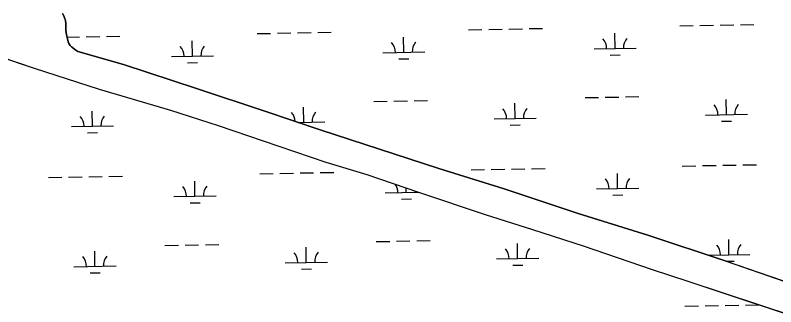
# Model space of a CAD drawing. Extents: x 3957609 to 3995875, y 234277 to 260273.
# Drawn here: x 3984742 to 3986548, y 241045 to 241737 of the extents above; entities that cross this region are included whole.
import ezdxf

# ---------------------------------------------------------------- set-up
doc = ezdxf.new("R2010")
doc.units = 0
doc.layers.add('V-TOPO-SHOR', color=7, linetype='Continuous')
doc.layers.add('V-WETL-SWMP', color=7, linetype='Continuous')

msp = doc.modelspace()

# ---------------------------------------------------------------- linework, layer by layer
at = {"layer": 'V-TOPO-SHOR'}
for points in [[(3986429.833, 241153.6), (3986243.778, 241214.594), (3986078.337, 241266.453), (3985902.483, 241324.68), (3985747.845, 241372.976), (3985465.565, 241464.655), (3985334.718, 241509.627), (3985172.07, 241562.895), (3984999.018, 241619.93), (3984890.8, 241651.178), (3984883.191, 241655.753), (3984877.783, 241660.134), (3984875.577, 241662.127), (3984872.37, 241665.512), (3984869.159, 241670.1), (3984867.346, 241674.091), (3984865.527, 241681.081), (3984864.309, 241687.475), (3984863.084, 241695.263), (3984862.265, 241702.057), (3984862.042, 241710.251), (3984861.62, 241717.443), (3984860.997, 241724.437), (3984858.98, 241730.827), (3984856.967, 241735.617), (3984853.754, 241740.805)], [(3984625.426, 241665.672), (3984787.079, 241611.599), (3984941.123, 241561.701), (3985110.556, 241511.65), (3985223.389, 241475.218), (3985330.423, 241439.169), (3985479.676, 241388.057), (3985576.894, 241359.172), (3985699.539, 241316.775), (3985857.589, 241264.092), (3985970.219, 241228.459), (3986090.053, 241189.448), (3986254.11, 241133.386), (3986339.135, 241105.464)], [(3986429.833, 241153.6), (3986561.094, 241107.784), (3986687.95, 241063.505)], [(3986339.135, 241105.464), (3986459.848, 241065.676), (3988435.924, 240414.333)]]:
    msp.add_lwpolyline(points, dxfattribs=at)
at = {"layer": 'V-WETL-SWMP'}
for p, q in [((3986463.85, 241714.322), (3986495.845, 241714.904)), ((3985460.2, 241696.072), (3985492.195, 241696.654)), ((3985818.049, 241702.579), (3985850.044, 241703.161)), ((3985866.041, 241703.452), (3985898.036, 241704.034)), ((3985914.033, 241704.324), (3985946.028, 241704.906)), ((3985962.025, 241705.197), (3985994.02, 241705.779)), ((3986319.874, 241711.704), (3986351.869, 241712.286)), ((3986367.866, 241712.576), (3986399.861, 241713.158)), ((3986415.858, 241713.449), (3986447.853, 241714.031)), ((3984864.733, 241685.245), (3984894.386, 241685.784)), ((3984910.383, 241686.075), (3984942.378, 241686.657)), ((3984958.375, 241686.948), (3984990.37, 241687.529)), ((3985316.224, 241693.454), (3985348.219, 241694.036)), ((3985364.216, 241694.327), (3985396.211, 241694.909)), ((3985412.208, 241695.2), (3985444.203, 241695.781)), ((3985664.405, 241649.035), (3985663.751, 241685.029)), ((3986166.23, 241658.16), (3986165.576, 241694.154)), ((3984625.426, 241665.671), (3984787.078, 241611.599)), ((3985162.58, 241639.91), (3985161.926, 241675.904)), ((3985614.413, 241648.126), (3985714.397, 241649.944)), ((3986116.239, 241657.251), (3986216.222, 241659.069)), ((3986154.513, 241642.513), (3986178.509, 241642.949)), ((3985112.588, 241639.001), (3985212.572, 241640.819)), ((3985150.863, 241624.264), (3985174.859, 241624.7)), ((3985652.688, 241633.388), (3985676.684, 241633.825)), ((3984787.078, 241611.599), (3984941.123, 241561.702)), ((3984941.123, 241561.702), (3985110.557, 241511.651)), ((3985689.092, 241534.033), (3985721.087, 241534.615)), ((3986094.933, 241541.412), (3986126.928, 241541.994)), ((3986142.925, 241542.285), (3986174.92, 241542.867)), ((3986190.917, 241543.158), (3986222.912, 241543.739)), ((3986430.566, 241501.077), (3986429.911, 241537.071)), ((3985426.916, 241482.828), (3985426.261, 241518.822)), ((3985593.108, 241532.288), (3985625.103, 241532.869)), ((3985641.1, 241533.16), (3985673.095, 241533.742)), ((3985928.741, 241491.953), (3985928.086, 241527.947)), ((3984925.09, 241473.703), (3984924.436, 241509.697)), ((3985110.557, 241511.651), (3985223.389, 241475.219)), ((3986380.574, 241500.168), (3986480.557, 241501.986)), ((3985413.404, 241482.582), (3985476.907, 241483.737)), ((3985878.749, 241491.044), (3985978.732, 241492.862)), ((3986418.848, 241485.431), (3986442.844, 241485.867)), ((3984875.099, 241472.794), (3984975.082, 241474.612)), ((3985223.389, 241475.219), (3985330.424, 241439.169)), ((3985917.023, 241476.306), (3985941.019, 241476.742)), ((3984913.373, 241458.057), (3984937.369, 241458.493)), ((3985330.424, 241439.169), (3985479.675, 241388.058)), ((3985479.675, 241388.058), (3985576.895, 241359.173)), ((3985872.089, 241370.832), (3985904.084, 241371.413)), ((3985920.081, 241371.704), (3985952.076, 241372.286)), ((3985968.073, 241372.577), (3986000.068, 241373.159)), ((3986325.922, 241379.084), (3986357.917, 241379.666)), ((3986373.914, 241379.956), (3986405.909, 241380.538)), ((3986421.906, 241380.829), (3986453.901, 241381.411)), ((3986469.898, 241381.702), (3986501.893, 241382.284)), ((3984916.431, 241353.455), (3984948.426, 241354.037)), ((3984964.423, 241354.328), (3984996.418, 241354.909)), ((3985322.272, 241360.834), (3985354.267, 241361.416)), ((3985370.264, 241361.707), (3985402.259, 241362.289)), ((3985418.256, 241362.58), (3985450.251, 241363.161)), ((3985466.248, 241363.452), (3985498.243, 241364.034)), ((3985576.895, 241359.173), (3985699.539, 241316.775)), ((3985824.097, 241369.959), (3985856.092, 241370.541)), ((3986172.278, 241325.54), (3986171.624, 241361.534)), ((3984820.447, 241351.71), (3984852.442, 241352.291)), ((3984868.439, 241352.582), (3984900.434, 241353.164)), ((3985168.628, 241307.29), (3985167.974, 241343.284)), ((3985670.453, 241316.415), (3985670.263, 241326.896)), ((3986122.287, 241324.631), (3986222.27, 241326.449)), ((3985118.636, 241306.381), (3985218.62, 241308.199)), ((3985620.461, 241315.506), (3985699.075, 241316.935)), ((3985658.736, 241300.768), (3985682.732, 241301.205)), ((3985699.539, 241316.775), (3985857.589, 241264.091)), ((3986160.561, 241309.893), (3986184.557, 241310.329)), ((3985156.911, 241291.644), (3985180.907, 241292.08)), ((3985857.589, 241264.091), (3985970.219, 241228.458)), ((3985970.219, 241228.458), (3986090.054, 241189.449)), ((3985097.331, 241190.543), (3985129.325, 241191.125)), ((3985145.323, 241191.415), (3985177.318, 241191.997)), ((3985193.315, 241192.288), (3985225.31, 241192.87)), ((3985599.156, 241199.668), (3985631.151, 241200.249)), ((3985647.148, 241200.54), (3985679.143, 241201.122)), ((3985695.14, 241201.413), (3985727.135, 241201.995)), ((3985934.789, 241159.333), (3985934.134, 241195.327)), ((3986436.614, 241168.457), (3986435.959, 241204.451)), ((3984931.138, 241141.083), (3984930.484, 241177.077)), ((3985432.964, 241150.208), (3985432.309, 241186.202)), ((3986090.054, 241189.449), (3986254.11, 241133.386)), ((3985884.797, 241158.424), (3985984.78, 241160.242)), ((3986387.252, 241167.56), (3986486.606, 241169.366)), ((3984881.147, 241140.174), (3984981.13, 241141.992)), ((3985382.972, 241149.299), (3985482.955, 241151.117)), ((3985923.071, 241143.686), (3985947.067, 241144.122)), ((3986431.74, 241152.935), (3986448.892, 241153.247)), ((3984919.421, 241125.437), (3984943.417, 241125.873)), ((3985421.246, 241134.561), (3985445.242, 241134.998)), ((3986254.11, 241133.386), (3986339.136, 241105.464)), ((3986339.136, 241105.464), (3988435.924, 240414.333)), ((3986331.97, 241046.464), (3986363.965, 241047.046)), ((3986379.962, 241047.336), (3986411.957, 241047.918)), ((3986427.954, 241048.209), (3986459.949, 241048.791)), ((3986475.946, 241049.082), (3986507.941, 241049.664))]:
    msp.add_line(p, q, dxfattribs=at)
msp.add_lwpolyline([(3984853.754, 241740.804), (3984856.967, 241735.618), (3984858.98, 241730.827), (3984860.998, 241724.438), (3984861.619, 241717.444), (3984862.041, 241710.251), (3984862.265, 241702.057), (3984863.085, 241695.264), (3984864.308, 241687.474), (3984865.527, 241681.082), (3984867.347, 241674.092), (3984869.158, 241670.1), (3984872.369, 241665.513), (3984875.577, 241662.126), (3984877.782, 241660.134), (3984883.191, 241655.753), (3984890.8, 241651.179), (3984999.019, 241619.93), (3985172.071, 241562.895), (3985334.719, 241509.626), (3985465.564, 241464.655), (3985747.845, 241372.976), (3985902.483, 241324.68), (3986078.337, 241266.454), (3986243.778, 241214.593), (3986429.833, 241153.601), (3986687.95, 241063.505)], dxfattribs=at)
for centre, start, end in [((3986110.988, 241657.63), 0.269879, 41.813537), ((3986221.455, 241659.639), 140.269876, 181.813534), ((3985107.338, 241639.381), 0.269879, 41.813537), ((3985217.805, 241641.389), 140.269876, 181.813534), ((3985609.163, 241648.505), 0.269879, 41.813537), ((3985719.63, 241650.514), 140.269876, 181.813534), ((3985983.966, 241493.432), 140.269876, 181.813534), ((3986375.323, 241500.548), 0.269879, 41.813537), ((3986485.791, 241502.556), 140.269876, 181.813534), ((3985371.673, 241482.298), 4.139367, 41.813537), ((3985482.141, 241484.307), 140.269876, 181.813534), ((3985873.498, 241491.423), 0.269879, 41.813537), ((3984869.848, 241473.174), 0.269879, 41.813537), ((3984980.316, 241475.182), 140.269876, 181.813534), ((3985615.211, 241315.885), 0.269879, 34.594519), ((3986117.036, 241325.01), 0.269879, 41.813537), ((3986227.503, 241327.019), 140.269876, 181.813534), ((3985113.386, 241306.761), 0.269879, 41.813537), ((3985223.853, 241308.769), 140.269876, 181.813534), ((3985725.678, 241317.894), 176.731727, 181.813534), ((3986381.371, 241167.928), 0.269879, 41.813537), ((3986491.839, 241169.936), 140.269876, 181.813534), ((3985377.721, 241149.678), 0.269879, 41.813537), ((3985488.189, 241151.687), 140.269876, 181.813534), ((3985879.546, 241158.803), 0.269879, 41.813537), ((3985990.014, 241160.812), 140.269876, 181.813534), ((3984875.896, 241140.554), 0.269879, 41.813537), ((3984986.364, 241142.562), 140.269876, 181.813534)]:
    msp.add_arc(centre, 35.246, start, end, dxfattribs=at)

doc.saveas('drawing.dxf')
